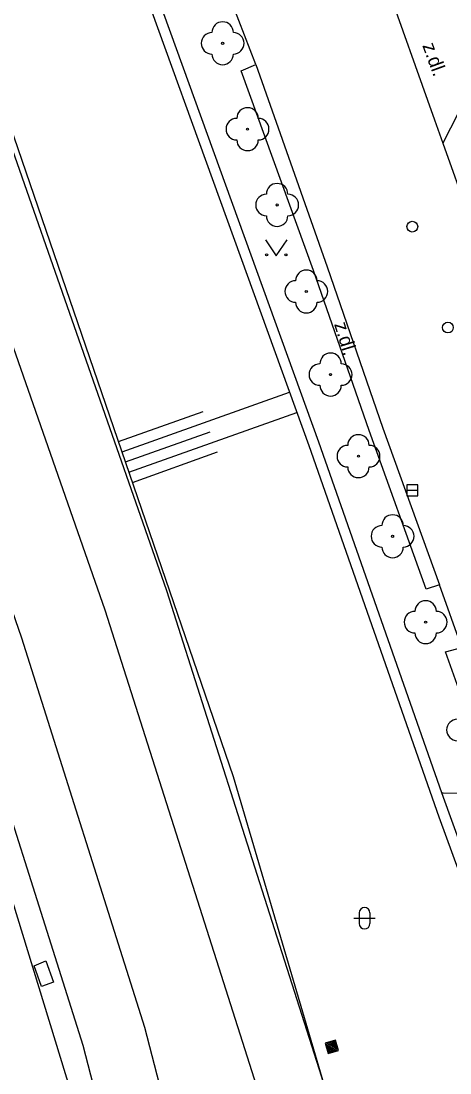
# Model space of a CAD drawing. Extents: x -596229 to -595156, y -1161237 to -1159376.
# Drawn here: x -595956.1 to -595936.1, y -1161017.34 to -1160968.34 of the extents above; entities that cross this region are included whole.
import ezdxf

# ---------------------------------------------------------------- set-up
doc = ezdxf.new("R2010")
doc.units = 0
for name, color, linetype in [('Level 22', 7, 'Continuous'), ('Level 25', 7, 'Continuous'), ('Level 27', 7, 'Continuous'), ('Level 28', 7, 'Continuous'), ('Level 36', 7, 'Continuous'), ('Specificka linie pasportu komunikaci', 7, 'Continuous'), ('TM - CD - osa koleji', 7, 'Continuous'), ('TM - chodniky - VP', 7, 'Continuous'), ('TM - horni hrana svahu', 7, 'Continuous'), ('TM - komunikace - VP', 7, 'Continuous'), ('TM - letecke snimky - pomocna linie', 7, 'Continuous'), ('TM - plot zdeny_ ohradni zed - VP', 7, 'Continuous'), ('TM - popis povrchu', 7, 'Continuous'), ('TM - rozhrani ploch obecne - VP', 7, 'Continuous'), ('TM - srafovani', 7, 'Continuous')]:
    doc.layers.add(name, color=color, linetype=linetype)

msp = doc.modelspace()

# ---------------------------------------------------------------- linework, layer by layer
at = {"layer": 'Level 22'}
for centre in [(-595946.7, -1160969.38), (-595945.54, -1160973.38), (-595944.16, -1160976.91), (-595942.8, -1160980.94), (-595941.67, -1160984.81), (-595940.37, -1160988.61), (-595938.78, -1160992.34), (-595937.24, -1160996.34)]:
    msp.add_circle(centre, 0.05, dxfattribs=at)
for centre, start, end in [((-595946.7, -1160968.88), 0, 180), ((-595947.2, -1160969.38), 90, 270), ((-595946.2, -1160969.38), 270, 90), ((-595946.7, -1160969.88), 180, 0), ((-595945.54, -1160972.88), 0, 180), ((-595946.04, -1160973.38), 90, 270), ((-595945.04, -1160973.38), 270, 90), ((-595945.54, -1160973.88), 180, 0), ((-595944.16, -1160976.41), 0, 180), ((-595944.66, -1160976.91), 90, 270), ((-595943.66, -1160976.91), 270, 90), ((-595944.16, -1160977.41), 180, 0), ((-595942.8, -1160980.44), 0, 180), ((-595943.3, -1160980.94), 90, 270), ((-595942.3, -1160980.94), 270, 90), ((-595942.8, -1160981.44), 180, 0), ((-595941.67, -1160984.31), 0, 180), ((-595942.17, -1160984.81), 90, 270), ((-595941.17, -1160984.81), 270, 90), ((-595941.67, -1160985.31), 180, 0), ((-595940.37, -1160988.11), 0, 180), ((-595940.87, -1160988.61), 90, 270), ((-595939.87, -1160988.61), 270, 90), ((-595940.37, -1160989.11), 180, 0), ((-595938.78, -1160991.84), 0, 180), ((-595939.28, -1160992.34), 90, 270), ((-595938.28, -1160992.34), 270, 90), ((-595938.78, -1160992.84), 180, 0), ((-595937.24, -1160995.84), 0, 180), ((-595937.74, -1160996.34), 90, 270), ((-595936.74, -1160996.34), 270, 90), ((-595937.24, -1160996.84), 180, 0), ((-595935.76, -1161001.36), 90, 270)]:
    msp.add_arc(centre, 0.5, start, end, dxfattribs=at)
at = {"layer": 'Level 25'}
for points in [[(-595941.92, -1161015.95), (-595941.78, -1161016.43), (-595941.3, -1161016.29), (-595941.44, -1161015.81)], [(-595941.858, -1161015.984), (-595941.746, -1161016.368), (-595941.362, -1161016.256), (-595941.474, -1161015.872)], [(-595941.796, -1161016.018), (-595941.712, -1161016.306), (-595941.424, -1161016.222), (-595941.508, -1161015.934)], [(-595941.734, -1161016.052), (-595941.678, -1161016.244), (-595941.486, -1161016.188), (-595941.542, -1161015.996)], [(-595941.672, -1161016.086), (-595941.644, -1161016.182), (-595941.548, -1161016.154), (-595941.576, -1161016.058)]]:
    msp.add_lwpolyline(points, close=True, dxfattribs=at)
at = {"layer": 'Level 27'}
msp.add_line((-595938.11, -1160990.2), (-595937.61, -1160990.2), dxfattribs=at)
msp.add_lwpolyline([(-595938.11, -1160990.45), (-595937.61, -1160990.45), (-595937.61, -1160989.95), (-595938.11, -1160989.95)], close=True, dxfattribs=at)
at = {"layer": 'Level 28'}
for centre in [(-595937.86, -1160977.92), (-595936.2, -1160982.62)]:
    msp.add_circle(centre, 0.25, dxfattribs=at)
at = {"layer": 'Level 36'}
for p, q in [((-595940.336, -1161009.876), (-595940.336, -1161010.376)), ((-595939.836, -1161009.876), (-595939.836, -1161010.376)), ((-595940.586, -1161010.126), (-595939.586, -1161010.126))]:
    msp.add_line(p, q, dxfattribs=at)
msp.add_lwpolyline([(-595944.7, -1160978.53), (-595944.2, -1160979.28), (-595943.7, -1160978.53)], dxfattribs=at)
for centre in [(-595944.65, -1160979.23), (-595943.751, -1160979.23)]:
    msp.add_circle(centre, 0.05, dxfattribs=at)
for centre, start, end in [((-595940.086, -1161009.876), 0, 180), ((-595940.086, -1161010.376), 180, 0)]:
    msp.add_arc(centre, 0.25, start, end, dxfattribs=at)
at = {"layer": 'Specificka linie pasportu komunikaci'}
msp.add_lwpolyline([(-595936.48, -1161004.29), (-595936.424, -1161004.291), (-595933.92, -1161004.31)], dxfattribs=at)
at = {"layer": 'TM - CD - osa koleji'}
for points in [[(-595932.77, -1161071.33), (-595933.49, -1161067.01), (-595933.75, -1161065.49), (-595936.27, -1161052.51), (-595940.76, -1161033.53), (-595944.99, -1161018.31), (-595952.18, -1160995.78), (-595964.08, -1160961.74), (-595973.9, -1160934.08), (-595976.55, -1160926.59), (-595979.47, -1160918.46), (-595984.79, -1160903.55)], [(-595936.88, -1161072.82), (-595937.21, -1161070.69), (-595937.44, -1161069.29), (-595940.48, -1161053.25), (-595950.32, -1161015.22), (-595956.06, -1160997.08), (-595967.71, -1160963.41), (-595977.71, -1160935.16), (-595980.4, -1160927.57), (-595983.25, -1160919.58), (-595988.9, -1160903.82)]]:
    msp.add_lwpolyline(points, dxfattribs=at)
at = {"layer": 'TM - chodniky - VP'}
msp.add_lwpolyline([(-595934.24, -1160980.28), (-595932.77, -1160980.96), (-595932.28, -1160980.77), (-595935.17, -1160972.41), (-595935.73, -1160972.63), (-595936.44, -1160974.04)], dxfattribs=at)
at = {"layer": 'TM - horni hrana svahu'}
for points in [[(-595928.09, -1161069.64), (-595929.3, -1161064.73), (-595935.52, -1161039.74), (-595946.19, -1161003.54), (-595961.27, -1160959.66), (-595971.33, -1160931.82), (-595976.13, -1160918.19), (-595979.12, -1160909.99)], [(-595941.25, -1161074.4), (-595942.02, -1161067.63), (-595947.99, -1161037.04), (-595958.77, -1161001.92), (-595970.43, -1160969.92), (-595982.81, -1160936.27), (-595987.61, -1160921.95), (-595989.44, -1160911.67)]]:
    msp.add_lwpolyline(points, dxfattribs=at)
at = {"layer": 'TM - komunikace - VP'}
for points in [[(-595939.51, -1160965.32), (-595939.2, -1160966.26), (-595936.82, -1160972.94), (-595936.44, -1160974.04)], [(-595945.16, -1160970.37), (-595946.21, -1160967.64)], [(-595945.83, -1160970.66), (-595945.16, -1160970.37)], [(-595937.22, -1160994.8), (-595939.87, -1160987.41), (-595942.46, -1160979.96), (-595945.83, -1160970.66)], [(-595936.44, -1160974.04), (-595935.24, -1160977.38), (-595934.24, -1160980.28)], [(-595936.6, -1160994.6), (-595937.22, -1160994.8)], [(-595935.56, -1160997.52), (-595936.6, -1160994.6)], [(-595936.32, -1160997.72), (-595935.56, -1160997.52)], [(-595935.61, -1160999.68), (-595936.32, -1160997.72)]]:
    msp.add_lwpolyline(points, dxfattribs=at)
at = {"layer": 'TM - letecke snimky - pomocna linie'}
for points in [[(-595979.56, -1160910.15), (-595967.22, -1160943.92), (-595961.92, -1160958.85), (-595957.05, -1160972.76), (-595949.32, -1160994.87), (-595945.55, -1161006.67), (-595942.1, -1161017.51), (-595939.81, -1161025.75), (-595937.87, -1161032.73), (-595937.84, -1161032.84), (-595935.68, -1161041.99)], [(-595935.28, -1161154.01), (-595934.88, -1161132.37), (-595935.7, -1161110.63), (-595937.07, -1161090.96), (-595937.08, -1161090.83), (-595937.12, -1161090.49), (-595939.22, -1161077.22), (-595939.35, -1161076.39), (-595939.84, -1161073.28), (-595940.17, -1161071.16), (-595940.39, -1161069.81), (-595943.41, -1161053.91), (-595953.2, -1161016.05), (-595958.91, -1160998.02), (-595966.66, -1160975.62), (-595989.01, -1160911.5)]]:
    msp.add_lwpolyline(points, dxfattribs=at)
at = {"layer": 'TM - plot zdeny_ ohradni zed - VP'}
for points in [[(-595954.51, -1160955.47), (-595942.68, -1160988.12), (-595936.62, -1161005.41)], [(-595936.62, -1161005.41), (-595933.02, -1161015.27), (-595925.81, -1161036.27)]]:
    msp.add_lwpolyline(points, dxfattribs=at)
at = {"layer": 'TM - rozhrani ploch obecne - VP'}
for points in [[(-595936.48, -1161004.29), (-595942.21, -1160987.95), (-595954.04, -1160955.3)], [(-595945.16, -1160970.37), (-595941.83, -1160979.79), (-595939.24, -1160987.3), (-595936.6, -1160994.6)], [(-595932.55, -1161015.11), (-595936.15, -1161005.24), (-595936.48, -1161004.29)], [(-595954.94, -1161012.11), (-595954.58, -1161013.1), (-595955.14, -1161013.31), (-595955.49, -1161012.35), (-595954.94, -1161012.11)]]:
    msp.add_lwpolyline(points, dxfattribs=at)
at = {"layer": 'TM - srafovani'}
for points in [[(-595951.39, -1160988.4), (-595943.58, -1160985.63)], [(-595951.56, -1160987.93), (-595947.61, -1160986.53)], [(-595951.07, -1160989.35), (-595943.24, -1160986.57)], [(-595951.23, -1160988.88), (-595947.28, -1160987.47)], [(-595950.9, -1160989.83), (-595946.94, -1160988.41)]]:
    msp.add_lwpolyline(points, dxfattribs=at)

# ---------------------------------------------------------------- texts
at = {"layer": 'TM - popis povrchu'}
for rotation, p in [(290, (-595937.4, -1160969.48)), (287.06, (-595941.51, -1160982.46))]:
    msp.add_text('z.dl.', height=0.65, rotation=rotation, dxfattribs=at).set_placement(p)

doc.saveas('drawing.dxf')
